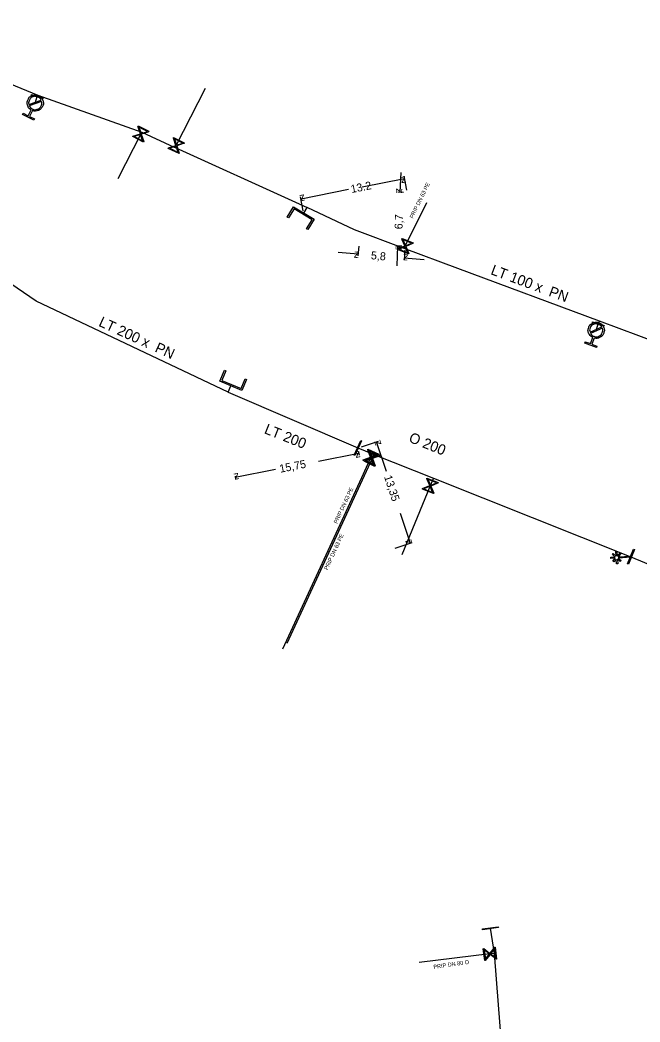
# Model space of a CAD drawing. Extents: x -643544 to -637295, y -1119190 to -1111715.
# Drawn here: x -642366.9 to -642289.3, y -1114594.3 to -1114469.1 of the extents above; entities that cross this region are included whole.
import ezdxf

# ---------------------------------------------------------------- set-up
doc = ezdxf.new("R2010")
doc.units = 0
for name, color, linetype in [('Default', 7, 'Continuous'), ('VP Hydrant', 7, 'Continuous'), ('VP Kótování', 7, 'Continuous'), ('VP Popis přípojky', 7, 'Continuous'), ('VP Přípojka', 7, 'Continuous'), ('VP Zaslepení řadu', 7, 'Continuous'), ('VP Změna materiálu', 7, 'Continuous'), ('VP Řad', 7, 'Continuous'), ('VP Řad - popis', 7, 'Continuous'), ('VP Šoupě', 7, 'Continuous')]:
    doc.layers.add(name, color=color, linetype=linetype)

msp = doc.modelspace()

# ---------------------------------------------------------------- linework, layer by layer
at = {"layer": 'Default'}
for points in [[(-642365.48, -1114480.31), (-642365.79, -1114480.13), (-642365.91, -1114479.78), (-642366.04, -1114479.39), (-642365.86, -1114479.01), (-642365.67, -1114478.64), (-642365.28, -1114478.51), (-642364.89, -1114478.38), (-642364.51, -1114478.56), (-642364.15, -1114478.75), (-642364.01, -1114479.14), (-642363.88, -1114479.53), (-642364.06, -1114479.9), (-642364.25, -1114480.27), (-642364.64, -1114480.41), (-642364.98, -1114480.53), (-642365.32, -1114480.39)], [(-642364.22, -1114479.11), (-642364.34, -1114478.86), (-642364.6, -1114478.73), (-642364.9, -1114478.58), (-642365.22, -1114478.69), (-642365.54, -1114478.8), (-642365.69, -1114479.1), (-642365.82, -1114479.36), (-642365.76, -1114479.63)], [(-642365.7, -1114479.81), (-642365.58, -1114480.06), (-642365.32, -1114480.19), (-642365.02, -1114480.34), (-642364.7, -1114480.23), (-642364.38, -1114480.13), (-642364.23, -1114479.82), (-642364.1, -1114479.56), (-642364.16, -1114479.29)], [(-642295.25, -1114508.77), (-642295.58, -1114508.62), (-642295.73, -1114508.28), (-642295.9, -1114507.91), (-642295.76, -1114507.52), (-642295.61, -1114507.13), (-642295.23, -1114506.96), (-642294.86, -1114506.79), (-642294.47, -1114506.93), (-642294.08, -1114507.08), (-642293.91, -1114507.46), (-642293.74, -1114507.83), (-642293.88, -1114508.22), (-642294.03, -1114508.61), (-642294.4, -1114508.78), (-642294.74, -1114508.94), (-642295.08, -1114508.84)], [(-642294.12, -1114507.45), (-642294.26, -1114507.21), (-642294.53, -1114507.11), (-642294.85, -1114506.99), (-642295.15, -1114507.13), (-642295.46, -1114507.27), (-642295.58, -1114507.59), (-642295.68, -1114507.86), (-642295.59, -1114508.12)], [(-642295.52, -1114508.29), (-642295.38, -1114508.53), (-642295.1, -1114508.63), (-642294.79, -1114508.75), (-642294.48, -1114508.61), (-642294.18, -1114508.47), (-642294.06, -1114508.16), (-642293.95, -1114507.88), (-642294.05, -1114507.62)]]:
    msp.add_open_spline(points, degree=3, dxfattribs=at)
at = {"layer": 'VP Hydrant'}
for points in [[(-642365.76, -1114479.63), (-642364.22, -1114479.11)], [(-642364.16, -1114479.29), (-642365.7, -1114479.81)], [(-642365.32, -1114480.39), (-642365.68, -1114481.13), (-642365.06, -1114481.43), (-642365.15, -1114481.6), (-642366.55, -1114480.91), (-642366.47, -1114480.74), (-642365.85, -1114481.05), (-642365.48, -1114480.31)], [(-642295.59, -1114508.12), (-642294.12, -1114507.45)], [(-642294.05, -1114507.62), (-642295.52, -1114508.29)], [(-642295.08, -1114508.84), (-642295.37, -1114509.6), (-642294.72, -1114509.85), (-642294.79, -1114510.02), (-642296.25, -1114509.47), (-642296.19, -1114509.3), (-642295.54, -1114509.54), (-642295.25, -1114508.77)]]:
    msp.add_lwpolyline(points, dxfattribs=at)
at = {"layer": 'VP Kótování'}
for points in [[(-642324.09, -1114489.95), (-642318.78, -1114488.91)], [(-642319.26, -1114488.13), (-642319.36, -1114490.62)], [(-642318.49, -1114490.37), (-642318.83, -1114488.61)], [(-642331.44, -1114492.92), (-642331.78, -1114491.17)], [(-642325.8, -1114490.29), (-642331.73, -1114491.46)], [(-642318.93, -1114490.64), (-642319.61, -1114490.61)], [(-642324.51, -1114497.34), (-642324.63, -1114498.58)], [(-642319.19, -1114497.34), (-642319.87, -1114497.31)], [(-642319.72, -1114499.82), (-642319.62, -1114497.32)], [(-642327.09, -1114498.11), (-642324.6, -1114498.33)], [(-642318.74, -1114497.85), (-642318.85, -1114499.1)], [(-642316.34, -1114499.07), (-642318.83, -1114498.85)], [(-642324.15, -1114522.42), (-642322.05, -1114521.72)], [(-642321.04, -1114525.54), (-642322.28, -1114521.8)], [(-642329.53, -1114524.23), (-642324.49, -1114523.25)], [(-642324.53, -1114523.07), (-642324.45, -1114523.49)], [(-642334.91, -1114525.29), (-642339.95, -1114526.28)], [(-642339.98, -1114526.1), (-642339.9, -1114526.52)], [(-642319.32, -1114530.74), (-642318.08, -1114534.47)], [(-642319.95, -1114535.09), (-642317.84, -1114534.39)]]:
    msp.add_lwpolyline(points, dxfattribs=at)
at = {"layer": 'VP Přípojka'}
for points in [[(-642347.45, -1114485.04), (-642347.32, -1114484.79), (-642343.69, -1114477.62)], [(-642364.96, -1114479.46), (-642364.7, -1114478.65), (-642364.65, -1114478.49)], [(-642351.64, -1114483.1), (-642351.76, -1114483.33), (-642354.63, -1114488.93)], [(-642318.82, -1114497.64), (-642318.69, -1114497.35), (-642316.01, -1114491.9)], [(-642294.82, -1114507.87), (-642294.57, -1114507.1), (-642294.42, -1114506.73)], [(-642322.8, -1114523.31), (-642322.99, -1114523.73), (-642324.16, -1114526.31), (-642334.06, -1114547.73)], [(-642322.61, -1114523.38), (-642322.85, -1114523.88), (-642333.51, -1114547.02)], [(-642315.18, -1114526.36), (-642315.57, -1114527.31), (-642319.11, -1114535.94)], [(-642307.52, -1114585.75), (-642308.1, -1114585.82), (-642316.97, -1114586.91)]]:
    msp.add_lwpolyline(points, dxfattribs=at)
at = {"layer": 'VP Zaslepení řadu'}
for points in [[(-642331.03, -1114495.18), (-642330.35, -1114494.05), (-642332.6, -1114492.7), (-642333.28, -1114493.82), (-642333.44, -1114493.73), (-642332.67, -1114492.44), (-642330.09, -1114493.99), (-642330.87, -1114495.27), (-642331.03, -1114495.18)], [(-642341.13, -1114512.93), (-642341.63, -1114514.14), (-642339.21, -1114515.15), (-642338.71, -1114513.94), (-642338.53, -1114514.01), (-642339.11, -1114515.39), (-642341.88, -1114514.24), (-642341.3, -1114512.86), (-642341.13, -1114512.93)]]:
    msp.add_lwpolyline(points, dxfattribs=at)
at = {"layer": 'VP Změna materiálu'}
msp.add_lwpolyline([(-642292.43, -1114536.37), (-642292.97, -1114536.41), (-642292.98, -1114536.25), (-642292.45, -1114536.22), (-642292.8, -1114535.91), (-642292.7, -1114535.79), (-642292.34, -1114536.1), (-642292.38, -1114535.52), (-642292.23, -1114535.51), (-642292.19, -1114536.1), (-642291.88, -1114535.74), (-642291.76, -1114535.84), (-642292.06, -1114536.19), (-642290.48, -1114536.09), (-642290.47, -1114536.25), (-642292.06, -1114536.35), (-642291.7, -1114536.66), (-642291.81, -1114536.78), (-642292.16, -1114536.46), (-642292.13, -1114537.05), (-642292.28, -1114537.06), (-642292.32, -1114536.48), (-642292.63, -1114536.83), (-642292.74, -1114536.73), (-642292.43, -1114536.37)], dxfattribs=at)
at = {"layer": 'VP Řad'}
for points in [[(-642387.39, -1114469.09), (-642378.21, -1114472.58), (-642374.8, -1114474.32), (-642364.65, -1114478.49), (-642351.64, -1114483.1), (-642347.6, -1114484.97), (-642347.45, -1114485.04), (-642332.4, -1114491.86), (-642330.97, -1114492.53)], [(-642340.83, -1114515.62), (-642364.83, -1114504.22), (-642371.33, -1114499.8), (-642384.99, -1114493.99), (-642387.57, -1114492.96), (-642396.88, -1114488.84)], [(-642331.38, -1114493.21), (-642330.97, -1114492.53)], [(-642279.34, -1114504.21), (-642281.07, -1114509.88), (-642282.62, -1114510.6), (-642287.01, -1114509.5), (-642294.42, -1114506.73), (-642312.13, -1114500.13), (-642318.82, -1114497.64), (-642325.03, -1114495.32), (-642330.97, -1114492.53)], [(-642340.83, -1114515.62), (-642340.49, -1114514.82)], [(-642340.83, -1114515.62), (-642324.62, -1114522.58)], [(-642324.62, -1114522.58), (-642324.62, -1114522.58), (-642322.8, -1114523.31), (-642322.61, -1114523.38), (-642315.18, -1114526.36), (-642290.48, -1114536.17)], [(-642290.48, -1114536.17), (-642285.14, -1114538.38), (-642268.34, -1114546.28), (-642262.81, -1114548.65), (-642256.78, -1114550.93), (-642248.3, -1114554.01), (-642241.33, -1114556.23), (-642208.23, -1114567.29), (-642177.5, -1114576.56), (-642146.64, -1114577.5), (-642139.96, -1114577.71), (-642137.31, -1114577.79), (-642119.04, -1114578.19), (-642096.61, -1114571.11), (-642083.46, -1114566.93), (-642083.24, -1114566.38), (-642083.76, -1114565.6), (-642085.02, -1114563.3)], [(-642345.73, -1114626.47), (-642345.49, -1114624.61), (-642338.25, -1114622.67), (-642335.08, -1114621.97), (-642329.61, -1114621.22), (-642325.34, -1114620.97), (-642324.24, -1114622.02), (-642320, -1114624.61), (-642312.56, -1114624.35), (-642303.15, -1114622.79), (-642303.93, -1114617.38), (-642305.88, -1114607.14), (-642307.52, -1114585.75), (-642308.05, -1114582.61)]]:
    msp.add_lwpolyline(points, dxfattribs=at)
at = {"layer": 'VP Šoupě'}
for points in [[(-642365.41, -1114478.38), (-642363.97, -1114478.83), (-642364, -1114478.92), (-642365.43, -1114478.47), (-642365.41, -1114478.38)], [(-642352.09, -1114482.32), (-642350.75, -1114483), (-642350.78, -1114483.06), (-642350.9, -1114483.1), (-642351.7, -1114483.36), (-642351.4, -1114484.28), (-642351.43, -1114484.34), (-642352.77, -1114483.66), (-642352.74, -1114483.6), (-642351.81, -1114483.3), (-642352.07, -1114482.5), (-642352.12, -1114482.38), (-642352.09, -1114482.32)], [(-642351.99, -1114482.48), (-642351.73, -1114483.27), (-642350.93, -1114483.02), (-642351.99, -1114482.48)], [(-642351.53, -1114484.19), (-642351.79, -1114483.38), (-642352.59, -1114483.64), (-642351.53, -1114484.19)], [(-642347.66, -1114483.79), (-642346.32, -1114484.45), (-642346.35, -1114484.51), (-642346.47, -1114484.54), (-642347.26, -1114484.82), (-642346.95, -1114485.73), (-642346.98, -1114485.79), (-642348.32, -1114485.13), (-642348.29, -1114485.07), (-642347.37, -1114484.76), (-642347.65, -1114483.97), (-642347.69, -1114483.85), (-642347.66, -1114483.79)], [(-642347.56, -1114483.94), (-642347.29, -1114484.73), (-642346.5, -1114484.46), (-642347.56, -1114483.94)], [(-642347.07, -1114485.64), (-642347.35, -1114484.84), (-642348.14, -1114485.12), (-642347.07, -1114485.64)], [(-642319.1, -1114496.38), (-642317.71, -1114496.95), (-642317.74, -1114497.01), (-642317.86, -1114497.05), (-642318.63, -1114497.38), (-642318.26, -1114498.27), (-642318.28, -1114498.33), (-642319.67, -1114497.76), (-642319.65, -1114497.7), (-642318.75, -1114497.33), (-642319.07, -1114496.56), (-642319.13, -1114496.44), (-642319.1, -1114496.38)], [(-642318.39, -1114498.19), (-642318.72, -1114497.41), (-642319.49, -1114497.74), (-642318.39, -1114498.19)], [(-642318.99, -1114496.52), (-642318.67, -1114497.3), (-642317.9, -1114496.97), (-642318.99, -1114496.52)], [(-642295.27, -1114506.83), (-642293.84, -1114507.28), (-642293.87, -1114507.37), (-642295.3, -1114506.92), (-642295.27, -1114506.83)], [(-642324.15, -1114521.7), (-642324.98, -1114523.51), (-642325.09, -1114523.46), (-642324.26, -1114521.64), (-642324.15, -1114521.7)], [(-642323.36, -1114522.74), (-642322, -1114523.36), (-642322.03, -1114523.42), (-642322.15, -1114523.46), (-642322.93, -1114523.76), (-642322.59, -1114524.67), (-642322.62, -1114524.73), (-642323.98, -1114524.11), (-642323.96, -1114524.05), (-642323.05, -1114523.71), (-642323.34, -1114522.92), (-642323.39, -1114522.8), (-642323.36, -1114522.74)], [(-642323.21, -1114522.89), (-642321.85, -1114523.52), (-642321.88, -1114523.58), (-642322, -1114523.62), (-642322.79, -1114523.91), (-642322.45, -1114524.82), (-642322.48, -1114524.88), (-642323.84, -1114524.25), (-642323.81, -1114524.19), (-642322.9, -1114523.86), (-642323.19, -1114523.07), (-642323.24, -1114522.95), (-642323.21, -1114522.89)], [(-642322.72, -1114524.58), (-642323.02, -1114523.79), (-642323.8, -1114524.09), (-642322.72, -1114524.58)], [(-642322.58, -1114524.73), (-642322.87, -1114523.94), (-642323.66, -1114524.23), (-642322.58, -1114524.73)], [(-642323.26, -1114522.89), (-642322.96, -1114523.68), (-642322.18, -1114523.38), (-642323.26, -1114522.89)], [(-642323.11, -1114523.04), (-642322.82, -1114523.83), (-642322.03, -1114523.54), (-642323.11, -1114523.04)], [(-642315.98, -1114526.34), (-642314.59, -1114526.9), (-642314.62, -1114526.97), (-642314.74, -1114527.01), (-642315.51, -1114527.34), (-642315.14, -1114528.23), (-642315.16, -1114528.29), (-642316.55, -1114527.72), (-642316.52, -1114527.66), (-642315.63, -1114527.29), (-642315.95, -1114526.51), (-642316, -1114526.4), (-642315.98, -1114526.34)], [(-642315.87, -1114526.48), (-642315.54, -1114527.26), (-642314.77, -1114526.93), (-642315.87, -1114526.48)], [(-642315.27, -1114528.15), (-642315.59, -1114527.37), (-642316.37, -1114527.7), (-642315.27, -1114528.15)], [(-642290.05, -1114535.26), (-642290.79, -1114537.12), (-642290.91, -1114537.08), (-642290.17, -1114535.22), (-642290.05, -1114535.26)], [(-642307.05, -1114582.54), (-642309.03, -1114582.8), (-642309.05, -1114582.68), (-642307.07, -1114582.42), (-642307.05, -1114582.54)], [(-642307.45, -1114584.98), (-642307.27, -1114586.47), (-642307.33, -1114586.48), (-642307.43, -1114586.4), (-642308.09, -1114585.88), (-642308.69, -1114586.65), (-642308.75, -1114586.65), (-642308.94, -1114585.17), (-642308.87, -1114585.16), (-642308.11, -1114585.76), (-642307.59, -1114585.1), (-642307.51, -1114584.99), (-642307.45, -1114584.98)], [(-642308.68, -1114586.49), (-642308.16, -1114585.83), (-642308.82, -1114585.31), (-642308.68, -1114586.49)], [(-642307.52, -1114585.15), (-642308.04, -1114585.81), (-642307.38, -1114586.33), (-642307.52, -1114585.15)]]:
    msp.add_lwpolyline(points, dxfattribs=at)

# ---------------------------------------------------------------- texts
at = {"layer": 'VP Kótování'}
for s, rotation, p in [('z', 11.1547, (-642319.17, -1114489.49)), ('13.2', 11.1547, (-642325.41, -1114490.72)), ('z', 267.7512, (-642319.84, -1114490.1)), ('z', 191.1547, (-642331.33, -1114490.87)), ('6,7', 87.7512, (-642319.04, -1114495.26)), ('z', 87.7512, (-642319.14, -1114497.84)), ('z', 354.9074, (-642325.15, -1114498.79)), ('5,8', 354.9074, (-642323.02, -1114498.98)), ('z', 174.9074, (-642318.28, -1114498.39)), ('z', 108.3567, (-642321.65, -1114522.12)), ('z', 11.0943, (-642324.89, -1114523.83)), ('15,75', 11.0943, (-642334.32, -1114525.68)), ('z', 191.0943, (-642339.55, -1114525.69)), ('13,35', 288.3567, (-642321.36, -1114526.17)), ('z', 288.3567, (-642318.71, -1114534.16))]:
    msp.add_text(s, height=1, rotation=rotation, dxfattribs=at).set_placement(p)
at = {"layer": 'VP Popis přípojky'}
for s, rotation, p in [('PRIP DN 63 PE', 63.9418, (-642317.73, -1114493.94)), ('PRIP DN 63 PE', 65.1919, (-642327.21, -1114532.09)), ('PRIP DN 63 PE', 65.264, (-642328.41, -1114537.88)), ('PRIP DN 80 O', 8.1755, (-642315.14, -1114587.7))]:
    msp.add_text(s, height=0.5, rotation=rotation, dxfattribs=at).set_placement(p)
at = {"layer": 'VP Řad - popis'}
for s, rotation, p in [('LT 100 x  PN ', 339.5558, (-642308.1, -1114500.84)), ('LT 200 x  PN ', 335.4445, (-642357.13, -1114507.29)), ('LT 200', 338.3658, (-642336.42, -1114520.72)), ('O 200', 338.1375, (-642318.35, -1114521.78))]:
    msp.add_text(s, height=1.3, rotation=rotation, dxfattribs=at).set_placement(p)

doc.saveas('drawing.dxf')
